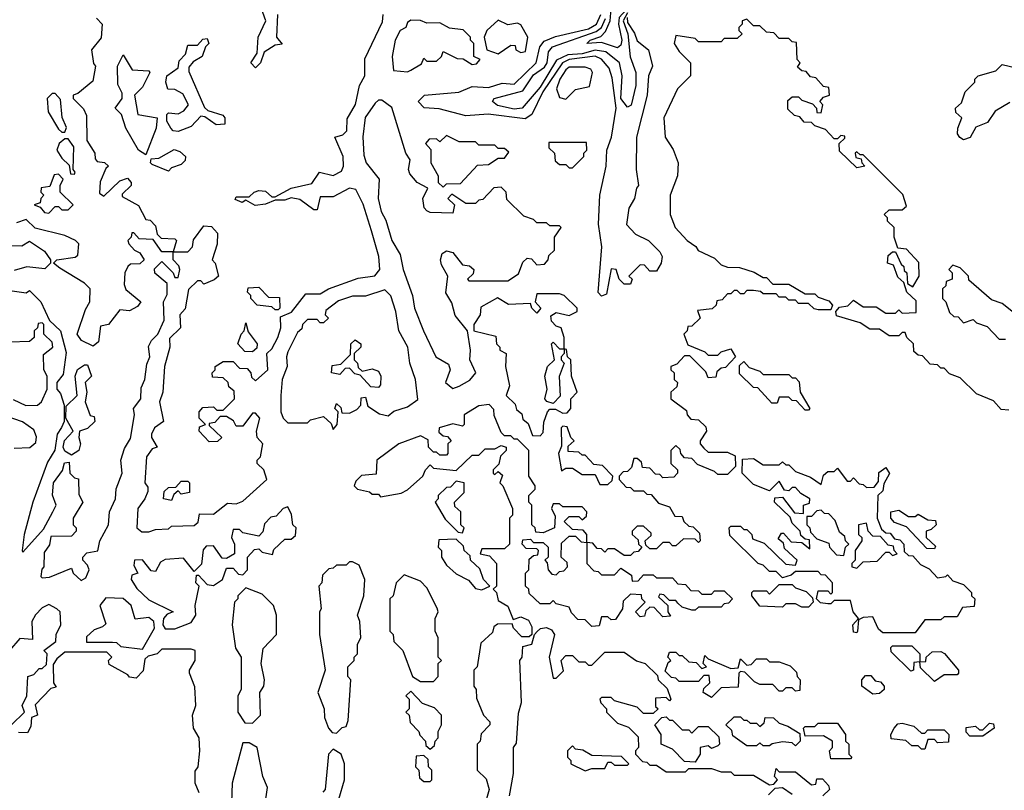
# Model space of a CAD drawing. Extents: x 2737310 to 2869991, y 870230 to 1012730.
# Tile 442 of 479: x 2822225 to 2825271, y 930513 to 932899. Entities that reach past the tile are written whole.
import ezdxf

# ---------------------------------------------------------------- set-up
doc = ezdxf.new("R2010")
doc.units = 0

msp = doc.modelspace()

# ---------------------------------------------------------------- linework, layer by layer
at = {"layer": '0CON02XD'}
for points in [[(2824075, 932812), (2824025, 932828), (2823980, 932825), (2823990, 932835), (2824023.2, 932846.8), (2824037.6, 932862.4), (2824051.8, 932895), (2824055.6, 932945), (2824075, 932971.9), (2824128.9, 933011.1), (2824138.2, 933045), (2824140.5, 933095), (2824145, 933106.2), (2824155, 933108.8), (2824181.2, 933055), (2824175, 933001.2), (2824158.9, 932965), (2824101.1, 932928.9), (2824080, 932905), (2824077.3, 932885), (2824088.1, 932835), (2824085, 932820), (2824075, 932812)], [(2822625, 931312.5), (2822645, 931320), (2822685, 931322.5), (2822695, 931330), (2822765, 931332.5), (2822777, 931343), (2822781.7, 931368.3), (2822825, 931367.5), (2822868.3, 931401.7), (2822895, 931400), (2822915, 931407.5), (2822990, 931475), (2822980, 931505), (2822960, 931525), (2822960, 931535), (2822970, 931545), (2822977.5, 931585), (2822960, 931605), (2822957.5, 931625), (2822967.5, 931665), (2822955, 931680), (2822945, 931680), (2822915, 931640), (2822895, 931640), (2822886.4, 931656.4), (2822865, 931670), (2822845, 931670), (2822828.3, 931651.7), (2822811.7, 931648.3), (2822811.7, 931641.7), (2822850, 931605), (2822837.5, 931592.5), (2822811.7, 931591.7), (2822780, 931625), (2822781.7, 931638.3), (2822800, 931645), (2822780, 931665), (2822780, 931685), (2822791.7, 931698.3), (2822825, 931700), (2822835, 931690), (2822855, 931690), (2822890, 931725), (2822888.3, 931748.3), (2822871.7, 931761.7), (2822870, 931775), (2822855, 931790), (2822821.7, 931791.7), (2822820, 931805), (2822830, 931815), (2822830, 931825), (2822855, 931840), (2822885, 931840), (2822905, 931820), (2822928.3, 931818.3), (2822940, 931805), (2822941.7, 931791.7), (2822955, 931780), (2822992.5, 931815), (2822990, 931865), (2823005, 931880), (2823023.3, 931915), (2823032.5, 931945), (2823031.7, 931978.3), (2823066.4, 931993.6), (2823110, 932050), (2823155, 932050), (2823180, 932065), (2823272, 932098), (2823323.9, 932106.1), (2823338.8, 932125), (2823336, 932165), (2823313.8, 932245), (2823287.7, 932327.7), (2823265, 932372.5), (2823245, 932377.5), (2823195, 932350), (2823155, 932350), (2823145, 932310), (2823135, 932310), (2823091.7, 932341.7), (2823065, 932347.5), (2823045, 932340), (2823015, 932340), (2822985, 932327.5), (2822953.6, 932323.6), (2822925, 932340), (2822913, 932333), (2822891.7, 932341.7), (2822895, 932350), (2822935, 932350), (2822950, 932365), (2822965, 932370), (2822985, 932367.5), (2823005, 932350), (2823015, 932350), (2823065, 932377.5), (2823128.8, 932391.2), (2823153, 932427), (2823195, 932416.7), (2823220.7, 932429.3), (2823226.7, 932445), (2823226, 932475), (2823200, 932535), (2823225, 932542.5), (2823237.5, 932555), (2823238.3, 932591.7), (2823263.6, 932636.4), (2823276.7, 932695), (2823293.3, 932725), (2823293, 932777), (2823347.7, 932892.3), (2823350, 932915)], [(2823022.5, 932915), (2823020, 932845), (2823037, 932823), (2823015, 932820), (2822981.7, 932798.3), (2822970, 932765), (2822955, 932750), (2822940, 932765), (2822960, 932795), (2822962.5, 932845), (2822986.7, 932895), (2822972.5, 932935)], [(2824104.7, 932905), (2824105, 932890), (2824127.4, 932857.4), (2824135, 932833.3), (2824170, 932805), (2824182.5, 932755), (2824170, 932725), (2824166.2, 932665), (2824133.8, 932535), (2824132.5, 932435), (2824140, 932385), (2824133, 932377), (2824127.5, 932345), (2824110, 932315), (2824102.5, 932265), (2824130, 932235), (2824170, 932215), (2824205, 932180), (2824212.5, 932165), (2824210, 932145), (2824195, 932120), (2824175, 932120), (2824158.3, 932138.3), (2824145, 932140), (2824110, 932105), (2824120, 932095), (2824115, 932080), (2824095, 932080), (2824080, 932095), (2824070, 932125), (2824055, 932127.5), (2824040.7, 932049.3), (2824025, 932042.5), (2824014.3, 932054.3), (2824026.2, 932195), (2824015.9, 932265.9), (2824020, 932355), (2824039.2, 932445), (2824042, 932495), (2824055.8, 932535), (2824070.6, 932625), (2824058.3, 932718.3), (2824048.3, 932748.3), (2824025, 932776), (2824005, 932785.6), (2823925, 932775.4), (2823904.7, 932765.3), (2823843.5, 932675), (2823810, 932605), (2823788.6, 932591.4), (2823674.1, 932605.9), (2823605, 932600.8), (2823523, 932623), (2823476.1, 932626.1), (2823457.5, 932645), (2823477.5, 932665), (2823584.1, 932674.1), (2823625, 932692), (2823675, 932689.2), (2823717.7, 932702.3), (2823755, 932698.8), (2823822.5, 932765), (2823834.2, 932815), (2823848.1, 932831.9), (2823883.2, 932846.8), (2823985, 932870.5), (2824010, 932885), (2824023.3, 932915)], [(2824105, 932919.7), (2824091.6, 932895), (2824106.5, 932855), (2824113.9, 932783.9), (2824130.8, 932735), (2824130.8, 932695), (2824116.4, 932633.6), (2824105, 932627.5), (2824084.6, 932655), (2824088.6, 932725), (2824081.2, 932765), (2824038.8, 932798.8), (2824005, 932804.6), (2823965, 932793.1), (2823920.6, 932789.4), (2823886.2, 932773.8), (2823835, 932690), (2823780, 932625), (2823755, 932621.9), (2823703.2, 932633.2)], [(2822463, 932903), (2822480, 932885), (2822477, 932843), (2822447.5, 932805), (2822453, 932763), (2822460, 932755), (2822451.7, 932708.3), (2822405, 932670), (2822390, 932665), (2822390, 932655), (2822422.5, 932622.5), (2822431.7, 932601.7), (2822432.5, 932525), (2822457.5, 932485), (2822458.3, 932468.3), (2822465, 932460), (2822487, 932457), (2822500, 932445), (2822491.7, 932438.3), (2822473.6, 932396.4), (2822471.7, 932361.7), (2822485, 932352.5), (2822535, 932400), (2822558.3, 932408.3), (2822570, 932395), (2822570, 932385), (2822541.7, 932358.3), (2822541.7, 932351.7), (2822593, 932323), (2822615, 932280), (2822628.3, 932278.3), (2822645, 932260), (2822650, 932235), (2822662.5, 932222.5), (2822705, 932220), (2822710, 932215), (2822700, 932180), (2822745, 932180), (2822760, 932195), (2822763, 932217), (2822795, 932260), (2822818.3, 932258.3), (2822837.5, 932237.5), (2822836.4, 932203.6), (2822820, 932155), (2822830, 932145), (2822840, 932105), (2822827, 932093), (2822795, 932080), (2822785, 932090), (2822775, 932090), (2822747, 932063), (2822737, 932003), (2822720, 931985), (2822722.5, 931945), (2822688.3, 931911.7), (2822690, 931885), (2822672.5, 931825), (2822667.5, 931745), (2822657.5, 931715), (2822670, 931655), (2822642.5, 931635), (2822632.5, 931615), (2822632.5, 931605), (2822650, 931575), (2822635, 931570), (2822617.5, 931545), (2822612.5, 931465), (2822621.7, 931451.7), (2822621.7, 931438.3), (2822612.5, 931415), (2822590, 931385), (2822587.5, 931325), (2822603, 931313), (2822625, 931312.5)], [(2823425, 932737.5), (2823435, 932742.5), (2823468.3, 932761.7), (2823475, 932780), (2823485, 932770), (2823515, 932770), (2823530, 932785), (2823535, 932800), (2823578.3, 932778.3), (2823597, 932777), (2823625, 932760), (2823638.3, 932761.7), (2823650, 932775), (2823630, 932785), (2823630, 932825), (2823620, 932835), (2823620, 932845), (2823597, 932867), (2823555, 932872.5), (2823525, 932888.8), (2823485, 932887.5), (2823465, 932896.7), (2823435, 932897.5), (2823425, 932890), (2823420, 932875), (2823402.5, 932865), (2823386.7, 932835), (2823377.5, 932785), (2823381.7, 932741.7), (2823425, 932737.5)], [(2823705, 932792.5), (2823745, 932820), (2823758.3, 932818.3), (2823760, 932805), (2823775, 932797.5), (2823790, 932800), (2823796.7, 932845), (2823775, 932882.5), (2823765, 932887.5), (2823735, 932882.5), (2823705, 932897.5), (2823670, 932865), (2823662.5, 932845), (2823670, 932805), (2823705, 932792.5)], [(2823703.2, 932633.2), (2823687.5, 932645), (2823692.5, 932655), (2823781.2, 932678.8), (2823815, 932727.5), (2823848.8, 932751.2), (2823856.7, 932765), (2823861.3, 932798.7), (2823873.8, 932815), (2824008.1, 932861.9), (2824025, 932874.4), (2824037.5, 932902.5)], [(2825285, 931690), (2825261.7, 931691.7), (2825238.3, 931718.3), (2825185, 931740), (2825135, 931790), (2825101.7, 931801.7), (2825085, 931820), (2825075, 931820), (2825065, 931830), (2825041.7, 931831.7), (2825018.3, 931858.3), (2825005, 931860), (2824991.7, 931871.7), (2824990, 931895), (2824970, 931915), (2824965, 931930), (2824955, 931930), (2824945, 931920), (2824915, 931920), (2824885, 931940), (2824855, 931940), (2824825, 931960), (2824751.7, 931981.7), (2824750, 931995), (2824761.7, 932008.3), (2824787, 932013), (2824805, 932030), (2824835, 932010), (2824875, 932010), (2824905, 931990), (2824935, 931990), (2824945, 932000), (2824955, 931990), (2824998.3, 931991.7), (2824998.3, 932028.3), (2824970, 932055), (2824960, 932085), (2824941.7, 932101.7), (2824928.3, 932138.3), (2824910, 932145), (2824911.7, 932168.3), (2824925, 932180), (2824935, 932180), (2824951.7, 932141.7), (2824960, 932135), (2824961.7, 932121.7), (2824970, 932115), (2824971.7, 932081.7), (2824988.3, 932071.7), (2825007.5, 932105), (2825007, 932147), (2824968.3, 932188.3), (2824941.7, 932191.7), (2824930, 932225), (2824930, 932255), (2824910, 932275), (2824910, 932285), (2824900, 932295), (2824915, 932310), (2824955, 932310), (2824968.3, 932321.7), (2824957, 932357), (2824835, 932480), (2824825, 932480), (2824815, 932490), (2824810, 932485), (2824811.7, 932471.7), (2824828.3, 932468.3), (2824830, 932455), (2824840, 932445), (2824815, 932440), (2824761.7, 932491.7), (2824760, 932515), (2824778.3, 932531.7), (2824778.3, 932538.3), (2824765, 932540), (2824755, 932530), (2824745, 932530), (2824718.3, 932558.3), (2824685, 932570), (2824675, 932580), (2824651.7, 932581.7), (2824638.3, 932598.3), (2824621.7, 932601.7), (2824601.7, 932621.7), (2824601.7, 932648.3), (2824615, 932660), (2824635, 932660), (2824645, 932650), (2824678.3, 932638.3), (2824690, 932625), (2824691.7, 932611.7), (2824705, 932610), (2824710, 932635), (2824700, 932645), (2824711.7, 932658.3), (2824730, 932665), (2824728.3, 932688.3), (2824711.7, 932691.7), (2824688.3, 932718.3), (2824671.7, 932721.7), (2824658.3, 932738.3), (2824645, 932740), (2824631.7, 932751.7), (2824640, 932765), (2824630, 932775), (2824628.3, 932828.3), (2824615, 932830), (2824605, 932840), (2824575, 932840), (2824558.3, 932858.3), (2824535, 932860), (2824515, 932880), (2824495, 932880), (2824475, 932900), (2824460, 932895), (2824460, 932885), (2824450, 932875), (2824450, 932865), (2824460, 932855), (2824445, 932840), (2824405, 932840), (2824395, 932830), (2824325, 932830), (2824315, 932840), (2824255, 932850), (2824250, 932825), (2824265, 932800), (2824300, 932765), (2824300, 932725), (2824260, 932685), (2824217.5, 932595), (2824222.5, 932535), (2824246.7, 932496.7), (2824262.5, 932455), (2824260, 932415), (2824237.5, 932355), (2824237.5, 932295), (2824252.5, 932255), (2824290, 932215), (2824316.7, 932196.7), (2824323.6, 932183.6), (2824375, 932160), (2824395, 932140), (2824415, 932132.5), (2824451.7, 932131.7), (2824497, 932117), (2824525, 932100), (2824535, 932100), (2824555, 932080), (2824605, 932080), (2824655, 932050), (2824685, 932050), (2824695, 932040), (2824728.3, 932028.3), (2824740, 932015), (2824735, 932000), (2824695, 932000), (2824683, 932003), (2824665, 932020), (2824635, 932020), (2824625, 932030), (2824605, 932030), (2824595, 932040), (2824575, 932040), (2824565, 932050), (2824525, 932050), (2824517, 932057), (2824495, 932060), (2824475, 932060), (2824465, 932050), (2824455, 932050), (2824445, 932060), (2824435, 932060), (2824425, 932050), (2824415, 932050), (2824398.3, 932031.7), (2824381.7, 932028.3), (2824380, 932015), (2824367, 932003), (2824321.7, 931998.3), (2824330, 931975), (2824305, 931950)], [(2822715, 932552.5), (2822700, 932555), (2822693, 932563), (2822680, 932585), (2822680, 932605), (2822685, 932610), (2822715, 932607.5), (2822733, 932617), (2822747.5, 932635), (2822729.3, 932669.3), (2822705, 932682.5), (2822683.3, 932683.3), (2822677.5, 932705), (2822680, 932725), (2822715, 932750), (2822718.3, 932771.7), (2822738.3, 932791.7), (2822745, 932820), (2822775, 932820), (2822791.7, 932838.3), (2822805, 932840), (2822810, 932825), (2822800, 932815), (2822790, 932785), (2822761.7, 932768.3), (2822748.3, 932751.7), (2822748.3, 932738.3), (2822797, 932627), (2822807.5, 932617.5), (2822853, 932603), (2822860, 932595), (2822860, 932575), (2822833, 932573), (2822798.3, 932598.3), (2822785, 932600), (2822755, 932567.5), (2822715, 932552.5)], [(2822615, 932480), (2822592.5, 932495), (2822553, 932563), (2822540, 932605), (2822520, 932625), (2822542.5, 932655), (2822541.7, 932671.7), (2822528.3, 932698.3), (2822527.5, 932755), (2822545, 932790), (2822573, 932743), (2822625, 932740), (2822627.5, 932735), (2822605, 932690), (2822580, 932665), (2822590, 932605), (2822650, 932595), (2822647, 932563), (2822615, 932480)], [(2823915, 932652.5), (2823945, 932682.5), (2823988.3, 932691.7), (2823997.5, 932735), (2823992.5, 932745), (2823975, 932751.2), (2823925, 932751.2), (2823915, 932743.3), (2823896, 932715), (2823886.2, 932685), (2823895, 932657.5), (2823915, 932652.5)], [(2825190, 932725), (2825245, 932740), (2825265, 932760), (2825311.7, 932748.3)], [(2825288, 932642), (2825242.5, 932615), (2825219.3, 932580.7), (2825183.6, 932566.4), (2825166, 932534), (2825145, 932526.7), (2825133.6, 932533.6), (2825126.7, 932545), (2825127, 932563), (2825140, 932595), (2825121.7, 932611.7), (2825120, 932625), (2825138.3, 932641.7), (2825150, 932675), (2825180, 932705), (2825180, 932715), (2825190, 932725)], [(2822365, 932550), (2822370, 932565), (2822356.2, 932596.2), (2822351.7, 932651.7), (2822335, 932670), (2822325, 932670), (2822310, 932655), (2822313, 932613), (2822345, 932560), (2822355, 932550), (2822365, 932550)], [(2823565, 931756.7), (2823585, 931763.8), (2823617.3, 931782.7), (2823636.7, 931805), (2823617.5, 931845), (2823620, 931875), (2823610, 931935), (2823572.3, 931982.3), (2823561.7, 932021.7), (2823543, 932053), (2823550, 932105), (2823530, 932140), (2823526.7, 932155), (2823532.5, 932175), (2823545, 932182.5), (2823565, 932177.5), (2823595, 932140), (2823617, 932137), (2823630, 932125), (2823628.3, 932111.7), (2823610, 932095), (2823615, 932090), (2823735, 932090), (2823768.3, 932111.7), (2823781.7, 932148.3), (2823795, 932160), (2823808.3, 932158.3), (2823825, 932140), (2823848.3, 932141.7), (2823860, 932155), (2823861.7, 932168.3), (2823880, 932185), (2823880, 932225), (2823900, 932255), (2823895, 932260), (2823865, 932260), (2823855, 932270), (2823825, 932270), (2823815, 932280), (2823785, 932290), (2823731.7, 932341.7), (2823730, 932365), (2823715, 932380), (2823691.7, 932378.3), (2823658.3, 932341.7), (2823645, 932340), (2823635, 932330), (2823605, 932330), (2823561.7, 932358.3), (2823550, 932345), (2823570, 932325), (2823565, 932300), (2823495, 932301.2), (2823485, 932306.7), (2823476, 932316), (2823472, 932345), (2823487.5, 932377.5), (2823454.3, 932394.3), (2823431.7, 932421.7), (2823428, 932435), (2823433.3, 932465), (2823420, 932485), (2823376.4, 932626.4), (2823345, 932650), (2823335, 932650), (2823325, 932640), (2823294.1, 932595.9), (2823286.4, 932536.4), (2823289.3, 932479.3), (2823296.7, 932455), (2823337.5, 932405), (2823333.8, 932345), (2823343.8, 932305), (2823358.3, 932278.3), (2823376.7, 932215), (2823401.7, 932171.7), (2823411.2, 932125), (2823440, 932045), (2823446.2, 932005), (2823474, 931935), (2823512.5, 931855), (2823551.7, 931831.7), (2823556.7, 931815), (2823542.5, 931775), (2823565, 931756.7)], [(2822395, 932420), (2822397, 932427), (2822390, 932435), (2822392.5, 932505), (2822375, 932530), (2822365, 932530), (2822347.5, 932515), (2822340, 932495), (2822355, 932470), (2822378.3, 932448.3), (2822381.7, 932421.7), (2822395, 932420)], [(2823535, 932380), (2823545, 932390), (2823588.3, 932391.7), (2823641.7, 932448.3), (2823675, 932450), (2823705, 932470), (2823725, 932470), (2823738.3, 932488.3), (2823725, 932500), (2823705, 932500), (2823695, 932510), (2823645, 932510), (2823635, 932520), (2823585, 932520), (2823545, 932540), (2823525, 932520), (2823515, 932530), (2823491.7, 932528.3), (2823480, 932515), (2823497, 932497), (2823497.5, 932455), (2823520, 932415), (2823520, 932395), (2823535, 932380)], [(2823935, 932440), (2823970, 932475), (2823970, 932485), (2823980, 932495), (2823978.3, 932518.3), (2823861.7, 932518.3), (2823861.7, 932501.7), (2823880, 932485), (2823881.7, 932461.7), (2823895, 932450), (2823915, 932450), (2823925, 932440), (2823935, 932440)], [(2822685, 932430), (2822635, 932450), (2822630, 932455), (2822631.7, 932468.3), (2822655, 932470), (2822703, 932497), (2822720.7, 932490.7), (2822737.5, 932475), (2822737, 932463), (2822725, 932450), (2822695, 932440), (2822685, 932430)], [(2822315, 932300), (2822335, 932320), (2822345, 932320), (2822355, 932310), (2822375, 932310), (2822390, 932325), (2822350, 932365), (2822350, 932385), (2822360, 932405), (2822345, 932420), (2822331.7, 932418.3), (2822318.3, 932381.7), (2822291.7, 932378.3), (2822290, 932365), (2822300, 932355), (2822290, 932345), (2822288.3, 932331.7), (2822270, 932325), (2822288.3, 932318.3), (2822301.7, 932301.7), (2822315, 932300)], [(2822415, 931162.5), (2822429.3, 931170.7), (2822440, 931195), (2822435, 931210), (2822420, 931225), (2822420, 931235), (2822432.5, 931247.5), (2822466.4, 931253.6), (2822472.5, 931285), (2822500, 931335), (2822502.5, 931375), (2822521.2, 931415), (2822523.6, 931446.4), (2822542.5, 931495), (2822537.5, 931535), (2822549.3, 931570.7), (2822568.3, 931601.7), (2822580, 931675), (2822577.5, 931695), (2822600, 931725), (2822600.7, 931759.3), (2822612.5, 931785), (2822618.3, 931831.7), (2822627.5, 931855), (2822623.6, 931886.4), (2822632.5, 931905), (2822652.5, 931925), (2822671.7, 931968.3), (2822670, 932025), (2822681.7, 932048.3), (2822681.7, 932081.7), (2822643.6, 932113.6), (2822642.5, 932127.5), (2822665, 932150), (2822700, 932115), (2822705, 932100), (2822715, 932100), (2822720, 932125), (2822717, 932137), (2822700, 932155), (2822700, 932180), (2822665, 932180), (2822638.3, 932218.3), (2822595, 932220), (2822578.3, 932238.3), (2822571.7, 932238.3), (2822570, 932225), (2822560, 932215), (2822562.5, 932205), (2822580, 932185), (2822596.4, 932176.4), (2822610, 932155), (2822597, 932143), (2822568.3, 932141.7), (2822560, 932135), (2822550, 932115), (2822548.3, 932078.3), (2822553.6, 932063.6), (2822600, 932025), (2822589.3, 932010.7), (2822565, 931997.5), (2822535, 932000), (2822500, 931955), (2822475, 931950), (2822468.8, 931901.2), (2822452.5, 931887.5), (2822416.7, 931905), (2822403.3, 931925), (2822428.3, 932001.7), (2822442, 932025), (2822443.3, 932065), (2822425, 932083.3), (2822349.3, 932129.3), (2822330, 932145), (2822340, 932155), (2822396.4, 932163.6), (2822405, 932170), (2822407.5, 932205), (2822397.5, 932215), (2822365, 932230), (2822273, 932253), (2822245, 932280), (2822215, 932270)], [(2822195, 932200), (2822231.7, 932198.3), (2822255, 932212.5), (2822301.7, 932181.7), (2822320, 932155), (2822320, 932145), (2822302.5, 932127.5), (2822247, 932133), (2822208.3, 932121.7)], [(2825315, 931980), (2825265, 932020), (2825231.7, 932031.7), (2825161.7, 932091.7), (2825160, 932105), (2825135, 932130), (2825111.7, 932138.3), (2825100, 932125), (2825110, 932115), (2825110, 932095), (2825091.7, 932088.3), (2825090, 932075), (2825080, 932065), (2825080, 932035), (2825090, 932025), (2825101.7, 931991.7), (2825115, 931980), (2825128.3, 931978.3), (2825145, 931960), (2825175, 931970), (2825185, 931960), (2825218.3, 931948.3), (2825255, 931910), (2825275, 931910)], [(2823025, 932000), (2823015, 932000), (2823005, 932010), (2822960, 932015), (2822940, 932035), (2822940, 932045), (2822930, 932055), (2822931.7, 932068.3), (2822965, 932070), (2822995, 932040), (2823028.3, 932038.3), (2823030, 932005), (2823025, 932000)], [(2823195, 931630), (2823207.5, 931645), (2823210, 931685), (2823200, 931695), (2823205, 931710), (2823218.3, 931698.3), (2823221.7, 931681.7), (2823245, 931680), (2823268.3, 931691.7), (2823280, 931705), (2823281.7, 931728.3), (2823295, 931730), (2823301.7, 931701.7), (2823338.3, 931678.3), (2823365, 931672.5), (2823383, 931687), (2823425, 931700), (2823457, 931723), (2823450, 931785), (2823432.5, 931835), (2823426, 931885), (2823397.5, 931935), (2823388.8, 931995), (2823373.6, 932043.6), (2823355, 932062.5), (2823295, 932042.5), (2823255, 932042.5), (2823211.7, 932028.3), (2823171.7, 931998.3), (2823170, 931985), (2823180, 931975), (2823165, 931960), (2823155, 931960), (2823145, 931970), (2823115, 931970), (2823100, 931955), (2823098.3, 931941.7), (2823085, 931930), (2823055, 931870), (2823050, 931855), (2823052.5, 931825), (2823037.5, 931785), (2823032.5, 931735), (2823032.5, 931685), (2823040, 931665), (2823055, 931650), (2823115, 931650), (2823125, 931660), (2823165, 931670), (2823188.3, 931648.3), (2823195, 931630)], [(2822195, 932060), (2822245, 932052.5), (2822255, 932060), (2822290, 932025), (2822317.5, 931967.5), (2822351.2, 931935), (2822368.3, 931868.3), (2822360, 931800), (2822340, 931775), (2822340, 931755), (2822351.7, 931741.7), (2822362.5, 931705), (2822362.5, 931655), (2822353.9, 931636.1), (2822341.2, 931615), (2822333.9, 931566.1), (2822311.2, 931528.8), (2822266, 931405), (2822238.8, 931305), (2822232.5, 931255), (2822235, 931250), (2822298.3, 931321.7), (2822327.5, 931375), (2822337.5, 931395), (2822326.1, 931426.1), (2822329.2, 931465), (2822357, 931503), (2822363.6, 931526.4), (2822378.3, 931528.3), (2822380, 931495), (2822395, 931480), (2822407, 931477), (2822408.3, 931428.3), (2822420, 931405), (2822390, 931355), (2822390, 931335), (2822400, 931325), (2822400, 931315), (2822385, 931300), (2822321.7, 931298.3), (2822317, 931273), (2822300.7, 931249.3), (2822300, 931205), (2822293, 931197), (2822290, 931175), (2822295, 931170), (2822317, 931173), (2822385, 931200), (2822390, 931185), (2822415, 931162.5)], [(2823835, 931610), (2823845, 931620), (2823847, 931653), (2823857.5, 931685), (2823865, 931692.5), (2823883, 931693), (2823905, 931680), (2823918.3, 931681.7), (2823930, 931695), (2823930, 931725), (2823950, 931745), (2823932.5, 931795), (2823930, 931845), (2823920, 931855), (2823917, 931877), (2823910, 931880), (2823910, 931865), (2823900, 931855), (2823900, 931845), (2823910, 931835), (2823893.6, 931793.6), (2823897, 931733), (2823875, 931710), (2823856.2, 931716.2), (2823850, 931725), (2823856.7, 931755), (2823850, 931795), (2823857.5, 931825), (2823880, 931845), (2823870, 931895), (2823875, 931900), (2823895, 931880), (2823910, 931880), (2823910, 931915), (2823900, 931945), (2823885, 931950), (2823870, 931965), (2823868.3, 931981.7), (2823885, 931992.5), (2823925, 931982.5), (2823950, 931995), (2823950, 932005), (2823910, 932045), (2823895, 932050), (2823825, 932050), (2823820, 932025), (2823837.5, 932005), (2823825, 931990), (2823810, 932005), (2823805, 932020), (2823737, 932017), (2823703, 932037), (2823651.7, 932008.3), (2823650, 931985), (2823630, 931955), (2823630, 931935), (2823698.3, 931918.3), (2823700, 931895), (2823710, 931885), (2823710, 931875), (2823730, 931865), (2823727.5, 931825), (2823740, 931765), (2823730, 931735), (2823758.3, 931708.3), (2823761.7, 931691.7), (2823778.3, 931678.3), (2823781.7, 931661.7), (2823798.3, 931648.3), (2823811.7, 931611.7), (2823835, 931610)], [(2822205, 931722.5), (2822243.6, 931703.6), (2822280, 931705), (2822292.5, 931715), (2822310, 931755), (2822310, 931795), (2822300, 931815), (2822298.3, 931861.7), (2822327.5, 931885), (2822325, 931900), (2822300, 931925), (2822300, 931955), (2822295, 931960), (2822281.7, 931958.3), (2822280, 931945), (2822270, 931935), (2822270, 931915), (2822255, 931902.5), (2822195, 931900)], [(2822945, 931870), (2822921.7, 931871.7), (2822900, 931895), (2822910, 931925), (2822920, 931935), (2822925, 931960), (2822931.7, 931931.7), (2822960, 931895), (2822958.3, 931881.7), (2822945, 931870)], [(2824305, 931950), (2824291.7, 931948.3), (2824290, 931935), (2824280, 931925), (2824291.7, 931891.7), (2824345, 931870), (2824355, 931860), (2824385, 931860), (2824395, 931870), (2824425, 931880), (2824440, 931855), (2824408.3, 931821.7), (2824395, 931820), (2824381.7, 931808.3), (2824378.3, 931791.7), (2824355, 931790), (2824348.3, 931808.3), (2824298.3, 931858.3), (2824281.7, 931858.3), (2824258.3, 931831.7), (2824240, 931825), (2824240, 931815), (2824250, 931805), (2824250, 931785), (2824260, 931775), (2824258.3, 931761.7), (2824240, 931745), (2824240, 931725), (2824288.3, 931688.3), (2824290, 931675), (2824301.7, 931661.7), (2824325, 931660), (2824348.3, 931638.3), (2824350, 931625), (2824330, 931595), (2824330, 931585), (2824341.7, 931571.7), (2824355, 931560), (2824415, 931560), (2824438.3, 931548.3), (2824440, 931515), (2824415, 931490), (2824385, 931490), (2824375, 931500), (2824321.7, 931521.7), (2824305, 931540), (2824281.7, 931541.7), (2824270, 931555), (2824268.3, 931568.3), (2824255, 931580), (2824240, 931565), (2824240, 931525), (2824260, 931505), (2824260, 931495), (2824248.3, 931481.7), (2824215, 931480), (2824205, 931490), (2824191.7, 931491.7), (2824175, 931510), (2824151.7, 931511.7), (2824148.3, 931528.3), (2824135, 931540), (2824125, 931540), (2824118.3, 931511.7), (2824105, 931500), (2824091.7, 931498.3), (2824080, 931485), (2824080, 931475), (2824101.7, 931451.7), (2824115, 931450), (2824125, 931440), (2824155, 931440), (2824165, 931430), (2824178.3, 931428.3), (2824201.7, 931401.7), (2824235, 931390), (2824251.7, 931361.7), (2824275, 931360), (2824280, 931345), (2824295, 931330), (2824308.3, 931328.3), (2824328.3, 931308.3), (2824330, 931285), (2824325, 931280), (2824315, 931290), (2824278.3, 931291.7), (2824255, 931270), (2824245, 931270), (2824235, 931280), (2824215, 931280), (2824195, 931260), (2824175, 931260), (2824161.7, 931271.7), (2824160, 931285), (2824178.3, 931301.7), (2824178.3, 931308.3), (2824155, 931330), (2824135, 931330), (2824120, 931315), (2824120, 931305), (2824138.3, 931288.3), (2824140, 931275), (2824150, 931265), (2824138.3, 931251.7), (2824125, 931250), (2824115, 931240), (2824095, 931240), (2824065, 931260), (2824045, 931260), (2824035, 931250), (2824025, 931260), (2824011.7, 931261.7), (2823998.3, 931278.3), (2823980, 931280), (2823980, 931215), (2824001.7, 931191.7), (2824015, 931190), (2824025, 931180), (2824065, 931180), (2824085, 931200), (2824118.3, 931178.3), (2824120, 931160), (2824138.3, 931161.7), (2824155, 931180), (2824185, 931180), (2824195, 931170), (2824245, 931170), (2824261.7, 931151.7), (2824285, 931150), (2824301.7, 931131.7), (2824325, 931130), (2824335, 931120), (2824365, 931120), (2824375, 931130), (2824405, 931130), (2824430, 931105), (2824418.3, 931091.7), (2824405, 931090), (2824395, 931080), (2824325, 931080), (2824315, 931070), (2824305, 931070), (2824275, 931080), (2824261.7, 931091.7), (2824255, 931100), (2824235, 931100), (2824218.3, 931118.3), (2824205, 931120), (2824201.7, 931111.7), (2824230, 931085), (2824230, 931065), (2824238.3, 931051.7), (2824215, 931050), (2824188.3, 931078.3), (2824175, 931080), (2824161.7, 931068.3), (2824158.3, 931051.7), (2824145, 931050), (2824130, 931065), (2824160, 931095), (2824150, 931105), (2824148.3, 931118.3), (2824115, 931120), (2824091.7, 931098.3), (2824090, 931075), (2824068.3, 931041.7), (2824055, 931040), (2824045, 931050), (2824025, 931050), (2824018.3, 931021.7), (2823995, 931020), (2823975, 931040), (2823951.7, 931041.7), (2823931.7, 931061.7), (2823925, 931080), (2823885, 931090), (2823875, 931100), (2823865, 931090), (2823835, 931090), (2823801.7, 931121.7), (2823800, 931135), (2823790, 931145), (2823790, 931185), (2823800, 931195), (2823801.7, 931228.3), (2823815, 931240), (2823828.3, 931241.7), (2823830, 931255), (2823825, 931260), (2823791.7, 931261.7), (2823780, 931275), (2823781.7, 931288.3), (2823805, 931290), (2823815, 931280), (2823845, 931280), (2823860, 931265), (2823860, 931235), (2823850, 931225), (2823857, 931217), (2823860, 931195), (2823871.7, 931181.7), (2823885, 931180), (2823895, 931190), (2823908.3, 931191.7), (2823920, 931205), (2823918.3, 931218.3), (2823900, 931235), (2823901.7, 931278.3), (2823925, 931300), (2823945, 931300), (2823961.7, 931281.7), (2823980, 931280), (2823980, 931305), (2823968.3, 931318.3), (2823935, 931320), (2823910, 931345), (2823925, 931360), (2823955, 931360), (2823965, 931350), (2823978.3, 931361.7), (2823980, 931375), (2823965, 931390), (2823905, 931390), (2823895, 931400), (2823875, 931400), (2823870, 931385), (2823881.7, 931361.7), (2823880, 931325), (2823845, 931310), (2823821.7, 931311.7), (2823820, 931325), (2823810, 931335), (2823810, 931395), (2823800, 931405), (2823800, 931425), (2823820, 931445), (2823820, 931455), (2823800, 931485), (2823800, 931565), (2823765, 931600), (2823755, 931600), (2823745, 931610), (2823725, 931610), (2823715, 931620), (2823693, 931673), (2823691.7, 931691.7), (2823677, 931707), (2823645, 931703.3), (2823600, 931675), (2823600, 931645), (2823595, 931640), (2823565, 931647.5), (2823522.5, 931635), (2823521.7, 931621.7), (2823535, 931610), (2823548.3, 931608.3), (2823560, 931595), (2823550, 931585), (2823550, 931555), (2823545, 931550), (2823525, 931550), (2823515, 931560), (2823505, 931560), (2823490, 931575), (2823488.3, 931598.3), (2823465, 931610), (2823397.5, 931585), (2823330, 931535), (2823328.3, 931491.7), (2823283, 931487), (2823265, 931470), (2823260, 931455), (2823270, 931445), (2823307, 931437), (2823315, 931430), (2823335, 931430), (2823341.7, 931421.7), (2823405, 931432.5), (2823425, 931442.5), (2823472.5, 931485), (2823480, 931505), (2823495, 931520), (2823505, 931510), (2823575, 931502.5), (2823625, 931550), (2823645, 931550), (2823665, 931570), (2823695, 931570), (2823715, 931580), (2823730, 931575), (2823730, 931565), (2823713, 931547), (2823707.5, 931522.5), (2823690, 931505), (2823690, 931495), (2823695, 931490), (2823705, 931500), (2823718.3, 931488.3), (2823710, 931465), (2823720, 931455), (2823750, 931385), (2823750, 931365), (2823740, 931355), (2823740, 931275), (2823725, 931260), (2823655, 931260), (2823650, 931245), (2823678.3, 931238.3), (2823700, 931215), (2823700, 931145), (2823690, 931135), (2823700, 931125), (2823705, 931100), (2823735, 931082.5), (2823751.7, 931041.7), (2823775, 931050), (2823799.5, 931039.5), (2823809.3, 931019.3), (2823810, 930995), (2823801.7, 930988.3), (2823778.3, 930988.3), (2823752.5, 931015), (2823748.3, 931028.3), (2823703, 931027), (2823691.7, 931018.3), (2823688.3, 931001.7), (2823651.7, 930968.3), (2823640, 930895), (2823630, 930885), (2823630, 930835), (2823637.5, 930825), (2823638.3, 930798.3), (2823660, 930745), (2823680, 930725), (2823680, 930715), (2823653, 930687), (2823650, 930665), (2823640, 930655), (2823640, 930575), (2823668.3, 930548.3), (2823677.5, 930515), (2823657, 930443)], [(2823335, 931760), (2823311.7, 931761.7), (2823278.3, 931798.3), (2823261.7, 931801.7), (2823245, 931820), (2823231.7, 931818.3), (2823215, 931800), (2823190, 931805), (2823191.7, 931828.3), (2823218.3, 931831.7), (2823248.3, 931861.7), (2823250, 931895), (2823263, 931907), (2823280, 931895), (2823280, 931885), (2823260, 931865), (2823260, 931845), (2823270, 931835), (2823271.7, 931821.7), (2823285, 931810), (2823315, 931817.5), (2823335, 931810), (2823342.5, 931795), (2823341.7, 931768.3), (2823335, 931760)], [(2822385, 931550), (2822365, 931562.5), (2822360, 931575), (2822363.8, 931596.2), (2822390, 931625), (2822367.5, 931665), (2822368.3, 931701.7), (2822402.5, 931735), (2822396.7, 931795), (2822404.2, 931815.8), (2822425, 931830), (2822435, 931830), (2822447.5, 931795), (2822427.5, 931775), (2822432.5, 931745), (2822427.5, 931715), (2822443, 931673), (2822455, 931670), (2822457.5, 931655), (2822435, 931632.5), (2822410, 931625), (2822407.5, 931605), (2822413.3, 931585), (2822407.5, 931565), (2822385, 931550)], [(2824665, 931690), (2824655, 931690), (2824628.3, 931718.3), (2824615, 931720), (2824605, 931730), (2824575, 931730), (2824568.3, 931711.7), (2824551.7, 931711.7), (2824508.3, 931758.3), (2824495, 931760), (2824451.7, 931801.7), (2824451.7, 931828.3), (2824465, 931840), (2824481.7, 931821.7), (2824515, 931810), (2824525, 931800), (2824605, 931800), (2824615, 931790), (2824625, 931790), (2824637, 931777), (2824640, 931745), (2824670, 931695), (2824665, 931690)], [(2822208.3, 931571.7), (2822256.1, 931573.9), (2822275, 931590), (2822277, 931607), (2822268.3, 931628.3), (2822233.6, 931653.6), (2822125, 931691.2)], [(2824045, 931460), (2824058.3, 931471.7), (2824060, 931485), (2824028.3, 931518.3), (2824001.7, 931521.7), (2823975, 931550), (2823965, 931550), (2823955, 931560), (2823921.7, 931561.7), (2823921.7, 931578.3), (2823940, 931595), (2823930, 931605), (2823918.3, 931638.3), (2823905, 931640), (2823900, 931635), (2823901.7, 931578.3), (2823892.5, 931555), (2823901.7, 931501.7), (2823915, 931510), (2823935, 931510), (2823965, 931490), (2824005, 931490), (2824020, 931460), (2824045, 931460)], [(2824995, 931000), (2824895, 931000), (2824881.7, 931011.7), (2824865, 931050), (2824835, 931047.5), (2824820, 931040), (2824817.5, 931005), (2824815, 931000), (2824805, 931002.5), (2824802.5, 931025), (2824820, 931045), (2824803.3, 931065), (2824795, 931100), (2824745, 931100), (2824735, 931090), (2824725, 931090), (2824703, 931093), (2824690, 931105), (2824695, 931130), (2824725, 931130), (2824735, 931120), (2824740, 931125), (2824740, 931155), (2824718.3, 931178.3), (2824705, 931180), (2824695, 931190), (2824625, 931190), (2824611.7, 931178.3), (2824585, 931170), (2824565, 931190), (2824545, 931190), (2824525, 931210), (2824510, 931215), (2824421.7, 931301.7), (2824420, 931325), (2824425, 931330), (2824455, 931330), (2824465, 931320), (2824475, 931320), (2824490, 931305), (2824491.7, 931291.7), (2824528.3, 931278.3), (2824595, 931212.5), (2824625, 931210), (2824630, 931225), (2824591.7, 931261.7), (2824588.3, 931278.3), (2824571.7, 931291.7), (2824581.7, 931308.3), (2824588.3, 931308.3), (2824611.7, 931281.7), (2824645, 931280), (2824670, 931260), (2824668.3, 931288.3), (2824655, 931290), (2824641.7, 931301.7), (2824640, 931315), (2824615, 931340), (2824608.3, 931358.3), (2824560, 931405), (2824561.7, 931418.3), (2824585, 931420), (2824621.7, 931371.7), (2824650, 931370), (2824650, 931395), (2824668.3, 931401.7), (2824670, 931415), (2824641.7, 931431.7), (2824625, 931450), (2824615, 931450), (2824605, 931440), (2824591.7, 931441.7), (2824575, 931470), (2824545, 931440), (2824495, 931460), (2824460, 931495), (2824461.7, 931538.3), (2824495, 931540), (2824525, 931520), (2824575, 931520), (2824585, 931530), (2824595, 931520), (2824605, 931520), (2824625, 931500), (2824671.7, 931481.7), (2824705, 931460), (2824711.7, 931488.3), (2824725, 931500), (2824745, 931500), (2824755, 931510), (2824785, 931470), (2824795, 931470), (2824805, 931480), (2824821.7, 931461.7), (2824835, 931460), (2824845, 931450), (2824868.3, 931451.7), (2824881.7, 931468.3), (2824883, 931497), (2824905, 931512.5), (2824916.4, 931493.6), (2824898.3, 931461.7), (2824895, 931440), (2824880, 931425), (2824877.5, 931355), (2824891.7, 931321.7), (2824905, 931310), (2824918.3, 931308.3), (2824931.7, 931291.7), (2824948.3, 931288.3), (2824960, 931275), (2824961.7, 931251.7), (2824975, 931240), (2824988.3, 931238.3), (2825011.7, 931211.7), (2825038.3, 931198.3), (2825065, 931170), (2825090, 931175), (2825095, 931180), (2825111.7, 931161.7), (2825145, 931150), (2825170, 931125), (2825170, 931115), (2825180, 931105), (2825178.3, 931081.7), (2825141.7, 931078.3), (2825125, 931050), (2825085, 931050), (2825075, 931040), (2825025, 931040), (2824995, 931000)], [(2822695, 931410), (2822670, 931415), (2822671.7, 931438.3), (2822685, 931450), (2822708.3, 931451.7), (2822725, 931470), (2822745, 931470), (2822750, 931465), (2822750, 931435), (2822725, 931430), (2822715, 931440), (2822701.7, 931428.3), (2822695, 931410)], [(2823595, 931310), (2823600, 931325), (2823590, 931335), (2823590, 931375), (2823571.7, 931391.7), (2823570, 931405), (2823600, 931435), (2823600, 931465), (2823575, 931470), (2823558.3, 931451.7), (2823545, 931450), (2823520, 931425), (2823520, 931415), (2823510, 931405), (2823541.7, 931351.7), (2823581.7, 931311.7), (2823595, 931310)], [(2822705, 931012.5), (2822755, 931032.5), (2822770, 931055), (2822767.5, 931085), (2822780, 931145), (2822770, 931155), (2822771.7, 931178.3), (2822778.3, 931178.3), (2822805, 931150), (2822825, 931146.7), (2822852.5, 931165), (2822865, 931200), (2822885, 931200), (2822901.7, 931181.7), (2822915, 931180), (2822930, 931195), (2822930, 931235), (2822951.7, 931258.3), (2822965, 931260), (2822975, 931250), (2823007, 931243), (2823011.7, 931258.3), (2823045, 931290), (2823065, 931290), (2823078.3, 931301.7), (2823080, 931325), (2823070, 931335), (2823066.4, 931366.4), (2823055, 931390), (2823040, 931385), (2823018.3, 931361.7), (2823001.7, 931358.3), (2822982.5, 931337.5), (2822977, 931313), (2822965, 931300), (2822915, 931310), (2822905, 931320), (2822885, 931320), (2822880, 931295), (2822890, 931275), (2822890, 931245), (2822865, 931230), (2822851.7, 931231.7), (2822825, 931270), (2822801.7, 931268.3), (2822793, 931257), (2822787, 931213), (2822765, 931190), (2822731.7, 931231.7), (2822675, 931227.5), (2822660.7, 931219.3), (2822645, 931190), (2822631.7, 931191.7), (2822605, 931226.7), (2822580, 931225), (2822578.3, 931208.3), (2822590, 931185), (2822571.7, 931178.3), (2822570, 931165), (2822587, 931137), (2822625, 931102.5), (2822700, 931065), (2822681.7, 931058.3), (2822670, 931045), (2822667.5, 931025), (2822675, 931012.5), (2822705, 931012.5)], [(2824775, 931240), (2824780, 931265), (2824790, 931275), (2824780, 931285), (2824778.3, 931298.3), (2824761.7, 931311.7), (2824748.3, 931348.3), (2824728.3, 931368.3), (2824715, 931370), (2824705, 931380), (2824691.7, 931378.3), (2824675, 931360), (2824660, 931360), (2824660, 931335), (2824670, 931325), (2824671.7, 931311.7), (2824691.7, 931291.7), (2824728.3, 931278.3), (2824730, 931265), (2824751.7, 931241.7), (2824775, 931240)], [(2825055, 931260), (2825031.7, 931261.7), (2824968.3, 931328.3), (2824931.7, 931341.7), (2824920, 931355), (2824920, 931375), (2824945, 931380), (2824975, 931360), (2824995, 931360), (2825005, 931367.5), (2825035, 931350), (2825058.3, 931348.3), (2825060, 931335), (2825045, 931320), (2825030, 931315), (2825030, 931295), (2825058.3, 931268.3), (2825055, 931260)], [(2824815, 931200), (2824835, 931220), (2824878.3, 931221.7), (2824905, 931250), (2824915, 931250), (2824925, 931240), (2824940, 931245), (2824930, 931255), (2824928.3, 931268.3), (2824911.7, 931271.7), (2824888.3, 931298.3), (2824865, 931300), (2824850, 931315), (2824845, 931340), (2824820, 931335), (2824820, 931305), (2824830, 931295), (2824830, 931285), (2824810, 931255), (2824810, 931225), (2824800, 931215), (2824800, 931205), (2824815, 931200)], [(2823655, 931133.3), (2823680, 931145), (2823660, 931165), (2823648.3, 931198.3), (2823620, 931225), (2823618.3, 931238.3), (2823600, 931255), (2823598.3, 931268.3), (2823575, 931290), (2823521.7, 931288.3), (2823520, 931265), (2823530, 931255), (2823530, 931235), (2823545, 931210), (2823575, 931182.5), (2823613.3, 931163.3), (2823635, 931137.5), (2823655, 931133.3)], [(2823205, 930690), (2823223, 930707), (2823235, 930710), (2823241.7, 930728.3), (2823250, 930855), (2823240, 930865), (2823240, 930895), (2823260, 930915), (2823260, 930925), (2823270, 930935), (2823270, 930965), (2823280, 930985), (2823277.5, 931035), (2823270, 931055), (2823290, 931115), (2823292.5, 931165), (2823275, 931210), (2823255, 931220), (2823245, 931220), (2823235, 931210), (2823205, 931210), (2823195, 931200), (2823181.7, 931198.3), (2823161.7, 931178.3), (2823160, 931155), (2823150, 931145), (2823157.5, 931075), (2823152.5, 931065), (2823152.5, 930995), (2823170, 930885), (2823147.5, 930815), (2823167.5, 930765), (2823168.3, 930738.3), (2823180, 930705), (2823191.7, 930691.7), (2823205, 930690)], [(2823505, 930850), (2823520, 930865), (2823520, 930905), (2823530, 930915), (2823520, 930925), (2823520, 930985), (2823510, 931005), (2823510, 931045), (2823520, 931065), (2823517, 931077), (2823485, 931140), (2823465, 931160), (2823415, 931180), (2823390, 931155), (2823380, 931115), (2823370, 931105), (2823370, 931005), (2823380, 930995), (2823383, 930973), (2823410, 930945), (2823440, 930865), (2823465, 930850), (2823505, 930850)], [(2824665, 931080), (2824645, 931080), (2824625, 931090), (2824595, 931090), (2824585, 931080), (2824515, 931082.5), (2824490, 931115), (2824490, 931125), (2824495, 931130), (2824535, 931130), (2824545, 931120), (2824575, 931150), (2824615, 931150), (2824625, 931140), (2824658.3, 931128.3), (2824678.3, 931108.3), (2824680, 931095), (2824665, 931080)], [(2822945, 930720), (2822970, 930745), (2822967.5, 930815), (2822980, 930835), (2822982.5, 930855), (2822972.5, 930905), (2822978.3, 930951.7), (2823020, 930995), (2823020, 931055), (2823010, 931085), (2822975, 931120), (2822925, 931140), (2822900, 931115), (2822900, 931105), (2822890, 931095), (2822882.5, 931025), (2822893, 930953), (2822910, 930925), (2822910, 930825), (2822900, 930805), (2822900, 930755), (2822921.7, 930721.7), (2822945, 930720)], [(2822200, 930715), (2822240, 930755), (2822232.5, 930775), (2822247.5, 930805), (2822250, 930865), (2822268.3, 930871.7), (2822285, 930890), (2822295, 930890), (2822308.3, 930901.7), (2822310, 930935), (2822300, 930945), (2822337, 930973), (2822337.5, 930995), (2822352.5, 931025), (2822350, 931065), (2822340, 931075), (2822315, 931087.5), (2822295, 931077.5), (2822273.6, 931056.4), (2822262.5, 931035), (2822265, 930980), (2822225, 930982.5), (2822193.3, 930945)], [(2822605, 930950), (2822642.5, 931015), (2822640, 931035), (2822625, 931047.5), (2822582.5, 931042.5), (2822570, 931085), (2822545, 931106.7), (2822491.7, 931108.3), (2822473.3, 931085), (2822491.7, 931028.3), (2822481.7, 931018.3), (2822455, 931010), (2822431.7, 930988.3), (2822431.7, 930971.7), (2822511.7, 930971.7), (2822525, 930970), (2822538.3, 930958.3), (2822605, 930950)], [(2823740, 930495), (2823752.5, 930565), (2823752.5, 930645), (2823761.7, 930658.3), (2823768.3, 930751.7), (2823777.5, 930785), (2823772.5, 930915), (2823780, 930925), (2823781.7, 930958.3), (2823810, 930965), (2823817.5, 930995), (2823826, 931004), (2823836.1, 931013.9), (2823855, 931016.7), (2823870, 931010), (2823880, 930995), (2823863.3, 930925), (2823875, 930860), (2823885, 930860), (2823907, 930883), (2823900, 930915), (2823915, 930930), (2823935, 930930), (2823955, 930910), (2823975, 930910), (2823985, 930900), (2823995, 930900), (2824035, 930940), (2824095, 930940), (2824133, 930913), (2824160, 930905), (2824198.3, 930868.3), (2824200, 930855), (2824228.3, 930828.3), (2824240, 930795), (2824235, 930790), (2824225, 930800), (2824191.7, 930798.3), (2824192.5, 930772.5), (2824200, 930765), (2824185, 930750), (2824155, 930750), (2824135, 930770), (2824065, 930790), (2824055, 930800), (2824025, 930800), (2824020, 930795), (2824023, 930783), (2824040, 930765), (2824040, 930755), (2824075, 930720), (2824108.3, 930708.3), (2824138.3, 930678.3), (2824140, 930645), (2824130, 930635), (2824130, 930625), (2824151.7, 930601.7), (2824165, 930600), (2824175, 930590), (2824195, 930590), (2824225, 930570), (2824285, 930570), (2824295, 930580), (2824365, 930580), (2824395, 930570), (2824425, 930570), (2824435, 930560), (2824495, 930560), (2824545, 930530), (2824558.3, 930531.7), (2824570, 930545), (2824560, 930555), (2824565, 930580), (2824575, 930570), (2824625, 930570), (2824675, 930530), (2824688.3, 930531.7), (2824691.7, 930548.3), (2824708.3, 930548.3), (2824727, 930527), (2824730, 930515), (2824710, 930495)], [(2822780, 930505), (2822767.5, 930535), (2822768.3, 930571.7), (2822777.5, 930585), (2822782.5, 930635), (2822780, 930675), (2822762.5, 930705), (2822760, 930745), (2822770, 930775), (2822767, 930833), (2822750, 930875), (2822750, 930885), (2822767.5, 930915), (2822767.5, 930945), (2822755, 930950), (2822665, 930950), (2822650, 930935), (2822622.5, 930927.5), (2822611.7, 930918.3), (2822607, 930883), (2822585, 930860), (2822565, 930862.5), (2822560, 930870), (2822501.7, 930901.7), (2822500, 930915), (2822510, 930925), (2822495, 930940), (2822365, 930940), (2822340, 930920), (2822328.3, 930901.7), (2822330, 930845), (2822338.3, 930831.7), (2822321.7, 930828.3), (2822273, 930777), (2822280, 930745), (2822261.7, 930738.3), (2822259.3, 930710.7), (2822249.3, 930690.7), (2822221.7, 930691.7)], [(2824365, 930800), (2824340, 930815), (2824341.7, 930828.3), (2824360, 930845), (2824358.3, 930868.3), (2824341.7, 930868.3), (2824325, 930850), (2824265, 930850), (2824255, 930860), (2824241.7, 930861.7), (2824221.7, 930881.7), (2824231.7, 930908.3), (2824240, 930915), (2824230, 930925), (2824235, 930940), (2824255, 930940), (2824265, 930930), (2824275, 930930), (2824295, 930910), (2824318.3, 930908.3), (2824335, 930890), (2824350, 930895), (2824340, 930905), (2824345, 930930), (2824355, 930920), (2824425, 930890), (2824448.3, 930891.7), (2824455, 930920), (2824475, 930900), (2824488.3, 930901.7), (2824505, 930920), (2824535, 930920), (2824545, 930910), (2824575, 930910), (2824608.3, 930898.3), (2824628.3, 930878.3), (2824630, 930865), (2824640, 930855), (2824638.3, 930821.7), (2824625, 930820), (2824615, 930830), (2824595, 930830), (2824585, 930820), (2824575, 930820), (2824555, 930840), (2824515, 930840), (2824498.3, 930848.3), (2824468.3, 930878.3), (2824455, 930880), (2824450, 930875), (2824448.3, 930831.7), (2824395, 930830), (2824365, 930800)], [(2825055, 930850), (2825011.7, 930891.7), (2825010, 930910), (2824991.7, 930908.3), (2824990, 930885), (2824981.7, 930881.7), (2824921.7, 930941.7), (2824920, 930955), (2824925, 930960), (2824985, 930960), (2825010, 930935), (2825010, 930910), (2825028.3, 930911.7), (2825030, 930925), (2825048.3, 930941.7), (2825075, 930942.5), (2825086.4, 930936.4), (2825130, 930885), (2825130, 930875), (2825125, 930870), (2825085, 930870), (2825055, 930850)], [(2824865, 930810), (2824830, 930835), (2824830, 930855), (2824841.7, 930868.3), (2824858.3, 930868.3), (2824871.7, 930851.7), (2824888.3, 930848.3), (2824900, 930835), (2824900, 930825), (2824885, 930812.5), (2824865, 930810)], [(2823495, 930640), (2823508.3, 930651.7), (2823510, 930665), (2823520, 930675), (2823520, 930695), (2823530, 930715), (2823530, 930745), (2823508.3, 930768.3), (2823471.7, 930781.7), (2823435, 930820), (2823420, 930805), (2823430, 930795), (2823430, 930765), (2823420, 930755), (2823430, 930745), (2823433, 930723), (2823460, 930695), (2823463, 930683), (2823480, 930665), (2823481.7, 930651.7), (2823495, 930640)], [(2824315, 930600), (2824281.7, 930601.7), (2824245, 930640), (2824210, 930655), (2824210, 930685), (2824190, 930715), (2824211.7, 930738.3), (2824225, 930740), (2824235, 930730), (2824245, 930730), (2824275, 930700), (2824295, 930700), (2824305, 930690), (2824325, 930710), (2824355, 930710), (2824388.3, 930678.3), (2824390, 930655), (2824385, 930650), (2824365, 930642.5), (2824355, 930650), (2824330, 930645), (2824330, 930625), (2824315, 930600)], [(2824625, 930650), (2824615, 930660), (2824585, 930662.5), (2824553, 930657), (2824545, 930650), (2824525, 930650), (2824515, 930660), (2824505, 930650), (2824475, 930650), (2824431.7, 930681.7), (2824428.3, 930698.3), (2824410, 930715), (2824435, 930740), (2824455, 930740), (2824465, 930730), (2824475, 930730), (2824485, 930720), (2824505, 930720), (2824515, 930710), (2824528.3, 930721.7), (2824531.7, 930738.3), (2824557, 930737), (2824575, 930720), (2824601.7, 930711.7), (2824638.3, 930688.3), (2824640, 930665), (2824625, 930650)], [(2824795, 930610), (2824735, 930610), (2824730, 930635), (2824740, 930645), (2824740, 930665), (2824711.7, 930681.7), (2824655, 930680), (2824650, 930705), (2824655, 930710), (2824685, 930710), (2824695, 930720), (2824755, 930720), (2824780, 930685), (2824780, 930665), (2824790, 930655), (2824790, 930625), (2824800, 930615), (2824795, 930610)], [(2825025, 930640), (2825015, 930640), (2825005, 930650), (2824985, 930650), (2824967, 930667), (2824921.7, 930671.7), (2824920, 930685), (2824930, 930705), (2824941.7, 930718.3), (2824955, 930720), (2824991.7, 930711.7), (2825015, 930690), (2825025, 930690), (2825035, 930700), (2825085, 930700), (2825100, 930685), (2825098.3, 930661.7), (2825065, 930660), (2825055, 930670), (2825035, 930670), (2825025, 930640)], [(2825205, 930680), (2825165, 930680), (2825153, 930693), (2825153, 930707), (2825181.7, 930711.7), (2825195, 930700), (2825205, 930700), (2825225, 930720), (2825238.3, 930718.3), (2825240, 930705), (2825205, 930680)], [(2822983.3, 930465), (2822991.7, 930521.7), (2822977.5, 930555), (2822960, 930645), (2822935, 930660), (2822915, 930660), (2822882.5, 930535), (2822880, 930475)], [(2823212.5, 930485), (2823230, 930545), (2823230, 930595), (2823220, 930625), (2823195, 930640), (2823180, 930625), (2823170, 930515), (2823163, 930507)], [(2823975, 930572.5), (2823995, 930580), (2824035, 930580), (2824045, 930600), (2824055, 930600), (2824065, 930590), (2824105, 930590), (2824110, 930595), (2824087, 930617), (2823995, 930620), (2823967, 930637), (2823945, 930640), (2823935, 930650), (2823920, 930635), (2823920, 930615), (2823930, 930605), (2823930, 930595), (2823975, 930572.5)], [(2823495, 930540), (2823500, 930545), (2823500, 930575), (2823490, 930585), (2823488.3, 930608.3), (2823475, 930620), (2823451.7, 930618.3), (2823450, 930585), (2823460, 930575), (2823461.7, 930551.7), (2823475, 930540), (2823495, 930540)], [(2824615, 930500), (2824585, 930520), (2824561.7, 930518.3), (2824541.7, 930498.3)]]:
    msp.add_lwpolyline(points, dxfattribs=at)

doc.saveas('drawing.dxf')
